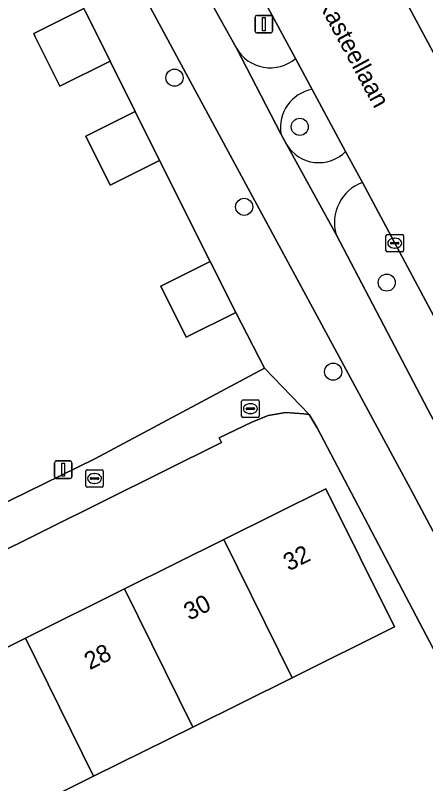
# Model space of a CAD drawing. Extents: x 157793 to 159380, y 380877 to 382313.
# Drawn here: x 158869.93 to 158893.37, y 381820.12 to 381864.04 of the extents above; entities that cross this region are included whole.
import ezdxf

# ---------------------------------------------------------------- set-up
doc = ezdxf.new("R2010")
doc.units = 0
for name, color, linetype in [('IMGEO_Berm_groen', 7, 'Continuous'), ('IMGEO_Boom', 7, 'Continuous'), ('IMGEO_Brandkraan', 7, 'Continuous'), ('IMGEO_Erf', 7, 'Continuous'), ('IMGEO_Fietspad_gesloten', 7, 'Continuous'), ('IMGEO_Fietspad_open', 7, 'Continuous'), ('IMGEO_Kolk', 7, 'Continuous'), ('IMGEO_Lichtmast', 7, 'Continuous'), ('IMGEO_Muur', 7, 'Continuous'), ('IMGEO_Openbare_ruimte_label', 7, 'Continuous'), ('IMGEO_Pand', 7, 'Continuous'), ('IMGEO_Pand_nummerreeks', 7, 'Continuous'), ('IMGEO_Rijbaan_lokaal_gesloten', 7, 'Continuous'), ('IMGEO_Rijbaan_lokaal_open', 7, 'Continuous'), ('IMGEO_Verkeerseiland_groen', 7, 'Continuous'), ('IMGEO_Voetpad_open', 7, 'Continuous')]:
    doc.layers.add(name, color=color, linetype=linetype)

msp = doc.modelspace()

# ---------------------------------------------------------------- linework, layer by layer
at = {"layer": 'IMGEO_Berm_groen'}
for points in [[(158885.942, 381861.581), (158875.007, 381881.771), (158872.701, 381886.059), (158866.076, 381898.384), (158863.547, 381903.338), (158838.996, 381949.511)], [(158879.637, 381867.457), (158882.573, 381862.173)], [(158901.072, 381833.271), (158889.759, 381854.497)], [(158888.255, 381851.514), (158893.497, 381841.51), (158895.51, 381837.742), (158905.156, 381819.733)]]:
    msp.add_lwpolyline(points, dxfattribs=at)
for centre, radius, start, end in [((158884.501, 381863.262), 2.214, 209.4517, 310.6158), ((158890.632, 381852.186), 2.47, 110.689, 195.7974)]:
    msp.add_arc(centre, radius, start, end, dxfattribs=at)
at = {"layer": 'IMGEO_Boom'}
for centre in [(158879.025, 381860.481), (158886.181, 381857.671), (158883.008, 381853.098), (158891.153, 381848.767), (158888.09, 381843.674)]:
    msp.add_circle(centre, 0.489, dxfattribs=at)
at = {"layer": 'IMGEO_Brandkraan'}
for p, q in [((158882.86, 381841.132), (158882.86, 381841.984)), ((158882.935, 381842.058), (158883.787, 381842.058)), ((158883.348, 381841.838), (158883.373, 381841.838)), ((158883.861, 381841.984), (158883.861, 381841.132)), ((158883.119, 381841.552), (158883.119, 381841.564)), ((158883.557, 381841.515), (158883.159, 381841.515)), ((158883.162, 381841.601), (158883.56, 381841.601)), ((158883.603, 381841.564), (158883.603, 381841.552)), ((158883.787, 381841.058), (158882.935, 381841.058)), ((158883.371, 381841.278), (158883.346, 381841.278))]:
    msp.add_line(p, q, dxfattribs=at)
for points in [[(158882.86, 381841.132), (158882.86, 381841.984)], [(158882.935, 381842.058), (158883.787, 381842.058)], [(158883.861, 381841.984), (158883.861, 381841.132)], [(158883.787, 381841.058), (158882.935, 381841.058)]]:
    msp.add_lwpolyline(points, dxfattribs=at)
for centre, radius, start, end in [((158882.937, 381841.982), 0.0765, 91.552, 178.448), ((158882.937, 381841.982), 0.0765, 91.552, 178.448), ((158883.785, 381841.982), 0.0765, 1.552, 88.448), ((158883.785, 381841.982), 0.0765, 1.552, 88.448), ((158883.159, 381841.561), 0.0403, 85.8775, 175.7526), ((158883.156, 381841.551), 0.0366, 178.938, 274.7102), ((158883.56, 381841.558), 0.043, 264.8664, 352.4533), ((158883.564, 381841.563), 0.0386, 1.7309, 96.639), ((158882.937, 381841.134), 0.0765, 181.552, 268.448), ((158882.937, 381841.134), 0.0765, 181.552, 268.448), ((158883.785, 381841.134), 0.0765, 271.552, 358.448), ((158883.785, 381841.134), 0.0765, 271.552, 358.448)]:
    msp.add_arc(centre, radius, start, end, dxfattribs=at)
for centre, major_axis, ratio, start_param, end_param in [((158883.347, 381841.558), (-0.387, 0.002), 0.722429, 4.712389, 7.853982), ((158883.372, 381841.558), (-0.39, 0.002), 0.717154, 1.570796, 4.712389)]:
    msp.add_ellipse(centre, major_axis=major_axis, ratio=ratio, start_param=start_param, end_param=end_param, dxfattribs=at)
at = {"layer": 'IMGEO_Erf'}
for points in [[(158854.932, 381829.35), (158864.663, 381834.195), (158864.815, 381833.958), (158874.466, 381838.689), (158884.163, 381843.879), (158882.523, 381847.057), (158879.691, 381845.642), (158878.237, 381848.554), (158881.068, 381849.969), (158878.17, 381855.741), (158875.352, 381854.333), (158873.954, 381857.131), (158876.772, 381858.539), (158875.353, 381861.425), (158872.481, 381859.99), (158871.065, 381862.826), (158870.978, 381863.001), (158873.85, 381864.435)], [(158898.914, 381818.132), (158897.503, 381820.82), (158887.18, 381840.469), (158886.729, 381841.236), (158886.42, 381841.269), (158885.395, 381841.333), (158884.383, 381841.165), (158883.45, 381840.795), (158881.571, 381839.889), (158881.71, 381839.628), (158851.42, 381824.581)], [(158864.839, 381825.626), (158870.507, 381828.442), (158876.176, 381831.258), (158881.845, 381834.074), (158887.679, 381836.972), (158891.596, 381829.085), (158885.74, 381826.176), (158880.071, 381823.36), (158874.402, 381820.544), (158868.734, 381817.728)]]:
    msp.add_lwpolyline(points, dxfattribs=at)
at = {"layer": 'IMGEO_Fietspad_gesloten'}
for points in [[(158824.124, 381960.357), (158833.074, 381943.731), (158834.976, 381939.932), (158850.939, 381910.805), (158851.899, 381909.06), (158857.433, 381899.967), (158858.529, 381898.284), (158860.851, 381894.387), (158868.388, 381881.765), (158872.746, 381873.772), (158876.865, 381865.95), (158892.504, 381836.976), (158902.407, 381818.335), (158906.164, 381811.184), (158909.734, 381803.643), (158912.565, 381804.841), (158911.412, 381807.403), (158911.194, 381807.946)], [(158905.156, 381819.733), (158895.51, 381837.742), (158893.497, 381841.51), (158888.255, 381851.514), (158885.439, 381856.651), (158885.097, 381857.274), (158882.573, 381862.173), (158879.637, 381867.457)]]:
    msp.add_lwpolyline(points, dxfattribs=at)
at = {"layer": 'IMGEO_Fietspad_open'}
for points in [[(158882.573, 381862.173), (158885.097, 381857.274)], [(158886.9, 381859.814), (158885.942, 381861.581)], [(158885.439, 381856.651), (158888.255, 381851.514)], [(158889.759, 381854.497), (158888.805, 381856.263)]]:
    msp.add_lwpolyline(points, dxfattribs=at)
for centre, radius, start, end in [((158884.501, 381863.262), 2.214, 209.4517, 310.6158), ((158887.303, 381857.618), 2.232, 100.3919, 188.8705), ((158887.274, 381857.779), 2.155, 211.5834, 315.2656), ((158890.632, 381852.186), 2.47, 110.689, 195.7974)]:
    msp.add_arc(centre, radius, start, end, dxfattribs=at)
at = {"layer": 'IMGEO_Kolk'}
for p, q in [((158891.184, 381851.522), (158892.036, 381851.522)), ((158891.109, 381850.596), (158891.109, 381851.448)), ((158891.411, 381851.065), (158891.809, 381851.065)), ((158891.597, 381851.302), (158891.622, 381851.302)), ((158892.11, 381851.448), (158892.11, 381850.596)), ((158891.368, 381851.016), (158891.368, 381851.028)), ((158891.806, 381850.979), (158891.408, 381850.979)), ((158891.62, 381850.742), (158891.595, 381850.742)), ((158891.852, 381851.028), (158891.852, 381851.016)), ((158892.036, 381850.522), (158891.184, 381850.522)), ((158873.955, 381837.14), (158873.955, 381837.992)), ((158874.03, 381838.066), (158874.882, 381838.066)), ((158874.956, 381837.992), (158874.956, 381837.14)), ((158874.214, 381837.56), (158874.214, 381837.572)), ((158874.652, 381837.523), (158874.254, 381837.523)), ((158874.257, 381837.609), (158874.655, 381837.609)), ((158874.443, 381837.846), (158874.468, 381837.846)), ((158874.698, 381837.572), (158874.698, 381837.56)), ((158874.882, 381837.066), (158874.03, 381837.066)), ((158874.466, 381837.286), (158874.441, 381837.286))]:
    msp.add_line(p, q, dxfattribs=at)
for points in [[(158891.184, 381851.522), (158892.036, 381851.522)], [(158891.109, 381850.596), (158891.109, 381851.448)], [(158892.11, 381851.448), (158892.11, 381850.596)], [(158892.036, 381850.522), (158891.184, 381850.522)], [(158873.955, 381837.14), (158873.955, 381837.992)], [(158874.03, 381838.066), (158874.882, 381838.066)], [(158874.956, 381837.992), (158874.956, 381837.14)], [(158874.882, 381837.066), (158874.03, 381837.066)]]:
    msp.add_lwpolyline(points, dxfattribs=at)
for centre, radius, start, end in [((158891.186, 381851.446), 0.0765, 91.552, 178.448), ((158891.186, 381851.446), 0.0765, 91.552, 178.448), ((158892.034, 381851.446), 0.0765, 1.552, 88.448), ((158892.034, 381851.446), 0.0765, 1.552, 88.448), ((158891.408, 381851.025), 0.0403, 85.8775, 175.7526), ((158891.813, 381851.027), 0.0386, 1.7309, 96.639), ((158891.405, 381851.015), 0.0366, 178.938, 274.7102), ((158891.809, 381851.022), 0.043, 264.8664, 352.4533), ((158891.186, 381850.598), 0.0765, 181.552, 268.448), ((158891.186, 381850.598), 0.0765, 181.552, 268.448), ((158892.034, 381850.598), 0.0765, 271.552, 358.448), ((158892.034, 381850.598), 0.0765, 271.552, 358.448), ((158874.032, 381837.99), 0.0765, 91.552, 178.448), ((158874.032, 381837.99), 0.0765, 91.552, 178.448), ((158874.88, 381837.99), 0.0765, 1.552, 88.448), ((158874.88, 381837.99), 0.0765, 1.552, 88.448), ((158874.254, 381837.569), 0.0403, 85.8775, 175.7526), ((158874.251, 381837.559), 0.0366, 178.938, 274.7102), ((158874.655, 381837.566), 0.043, 264.8664, 352.4533), ((158874.659, 381837.571), 0.0386, 1.7309, 96.639), ((158874.032, 381837.142), 0.0765, 181.552, 268.448), ((158874.032, 381837.142), 0.0765, 181.552, 268.448), ((158874.88, 381837.142), 0.0765, 271.552, 358.448), ((158874.88, 381837.142), 0.0765, 271.552, 358.448)]:
    msp.add_arc(centre, radius, start, end, dxfattribs=at)
for centre, major_axis, ratio, start_param, end_param in [((158891.596, 381851.022), (-0.387, 0.002), 0.722429, 4.712389, 7.853982), ((158891.621, 381851.022), (-0.39, 0.002), 0.717154, 1.570796, 4.712389), ((158874.442, 381837.566), (-0.387, 0.002), 0.722429, 4.712389, 7.853982), ((158874.467, 381837.566), (-0.39, 0.002), 0.717154, 1.570796, 4.712389)]:
    msp.add_ellipse(centre, major_axis=major_axis, ratio=ratio, start_param=start_param, end_param=end_param, dxfattribs=at)
at = {"layer": 'IMGEO_Lichtmast'}
for p, q in [((158883.633, 381863.141), (158883.633, 381863.941)), ((158883.633, 381863.941), (158883.633, 381863.141)), ((158883.733, 381864.041), (158884.523, 381864.041)), ((158884.523, 381864.041), (158883.733, 381864.041)), ((158884.623, 381863.941), (158884.623, 381863.141)), ((158884.623, 381863.141), (158884.623, 381863.941)), ((158884.523, 381863.041), (158883.733, 381863.041)), ((158883.733, 381863.041), (158884.523, 381863.041)), ((158872.172, 381837.672), (158872.172, 381838.472)), ((158872.172, 381838.472), (158872.172, 381837.672)), ((158872.272, 381838.572), (158873.062, 381838.572)), ((158873.062, 381838.572), (158872.272, 381838.572)), ((158873.162, 381838.472), (158873.162, 381837.672)), ((158873.162, 381837.672), (158873.162, 381838.472)), ((158873.062, 381837.572), (158872.272, 381837.572)), ((158872.272, 381837.572), (158873.062, 381837.572))]:
    msp.add_line(p, q, dxfattribs=at)
for points in [[(158884.053, 381863.916), (158884.203, 381863.916), (158884.203, 381863.166), (158884.053, 381863.166), (158884.053, 381863.916)], [(158872.592, 381838.447), (158872.742, 381838.447), (158872.742, 381837.697), (158872.592, 381837.697), (158872.592, 381838.447)]]:
    msp.add_lwpolyline(points, dxfattribs=at)
for centre, start, end in [((158883.733, 381863.941), 90, 180), ((158883.733, 381863.941), 90, 180), ((158884.523, 381863.941), 0, 90), ((158884.523, 381863.941), 360, 90), ((158883.733, 381863.141), 180, 270), ((158883.733, 381863.141), 180, 270), ((158884.523, 381863.141), 270, 0), ((158884.523, 381863.141), 270, 0), ((158872.272, 381838.472), 90, 180), ((158872.272, 381838.472), 90, 180), ((158873.062, 381838.472), 0, 90), ((158873.062, 381838.472), 360, 90), ((158872.272, 381837.672), 180, 270), ((158872.272, 381837.672), 180, 270), ((158873.062, 381837.672), 270, 0), ((158873.062, 381837.672), 270, 0)]:
    msp.add_arc(centre, 0.1, start, end, dxfattribs=at)
at = {"layer": 'IMGEO_Muur'}
for points in [[(158876.772, 381858.539), (158875.353, 381861.425)], [(158881.068, 381849.969), (158878.17, 381855.741)]]:
    msp.add_lwpolyline(points, dxfattribs=at)
at = {"layer": 'IMGEO_Pand'}
for points in [[(158873.937, 381864.26), (158873.85, 381864.435), (158870.978, 381863.001), (158871.065, 381862.826), (158872.481, 381859.99), (158875.353, 381861.425)], [(158878.17, 381855.741), (158876.772, 381858.539), (158873.954, 381857.131), (158875.352, 381854.333)], [(158882.523, 381847.057), (158881.068, 381849.969), (158878.237, 381848.554), (158879.691, 381845.642)], [(158885.74, 381826.176), (158891.596, 381829.085), (158887.679, 381836.972), (158881.845, 381834.074)], [(158880.071, 381823.36), (158885.74, 381826.176), (158881.845, 381834.074), (158876.176, 381831.258)], [(158874.402, 381820.544), (158880.071, 381823.36), (158876.176, 381831.258), (158870.507, 381828.442)], [(158864.839, 381825.626), (158868.734, 381817.728), (158874.402, 381820.544), (158870.507, 381828.442)]]:
    msp.add_lwpolyline(points, close=True, dxfattribs=at)
at = {"layer": 'IMGEO_Rijbaan_lokaal_gesloten'}
for points in [[(158838.996, 381949.511), (158863.547, 381903.338), (158866.076, 381898.384), (158872.701, 381886.059), (158875.007, 381881.771), (158885.942, 381861.581), (158886.9, 381859.814), (158888.805, 381856.263), (158889.759, 381854.497), (158901.072, 381833.271), (158911.017, 381814.818), (158912.093, 381812.82), (158912.647, 381811.818), (158915.766, 381813.434), (158914.496, 381815.723), (158909.647, 381824.715), (158909.166, 381825.624)], [(158916.254, 381818.211), (158918.65, 381814.943), (158921.766, 381817.049), (158919.537, 381819.56), (158916.026, 381823.82), (158913.083, 381827.864), (158912.599, 381828.533), (158907.581, 381836.23), (158898.949, 381852.347), (158890.48, 381868.164), (158887.364, 381873.933), (158882.815, 381882.254), (158879.01, 381889.404)]]:
    msp.add_lwpolyline(points, dxfattribs=at)
at = {"layer": 'IMGEO_Rijbaan_lokaal_open'}
msp.add_lwpolyline([(158890.48, 381868.164), (158898.949, 381852.347)], dxfattribs=at)
at = {"layer": 'IMGEO_Verkeerseiland_groen'}
for points in [[(158888.805, 381856.263), (158886.9, 381859.814)], [(158885.097, 381857.274), (158885.439, 381856.651)]]:
    msp.add_lwpolyline(points, dxfattribs=at)
for centre, radius, start, end in [((158887.303, 381857.618), 2.232, 100.3919, 188.8705), ((158887.274, 381857.779), 2.155, 211.5834, 315.2656)]:
    msp.add_arc(centre, radius, start, end, dxfattribs=at)
at = {"layer": 'IMGEO_Voetpad_open'}
for points in [[(158912.349, 381796.941), (158909.734, 381803.643), (158906.164, 381811.184), (158902.407, 381818.335), (158892.504, 381836.976), (158876.865, 381865.95)], [(158873.937, 381864.26), (158875.353, 381861.425), (158876.772, 381858.539), (158878.17, 381855.741), (158881.068, 381849.969), (158882.523, 381847.057), (158884.163, 381843.879), (158886.729, 381841.236), (158887.18, 381840.469), (158897.503, 381820.82), (158898.914, 381818.132), (158898.935, 381818.093), (158899.607, 381816.815), (158899.629, 381816.773), (158901.137, 381813.898), (158903.315, 381809.757), (158905.986, 381803.888), (158909.65, 381795.84), (158911.376, 381792.049)], [(158851.42, 381824.581), (158881.71, 381839.628), (158881.571, 381839.889), (158883.45, 381840.795), (158884.383, 381841.165), (158885.395, 381841.333), (158886.42, 381841.269), (158886.729, 381841.236), (158884.163, 381843.879), (158874.466, 381838.689), (158864.815, 381833.958)]]:
    msp.add_lwpolyline(points, dxfattribs=at)

# ---------------------------------------------------------------- texts
at = {"layer": 'IMGEO_Openbare_ruimte_label'}
msp.add_text('Kasteellaan', height=1, rotation=298.359, dxfattribs=at).set_placement((158887.162, 381864.815))
at = {"layer": 'IMGEO_Pand_nummerreeks'}
for s, p in [('32', (158885.551, 381832.253)), ('30', (158879.869, 381829.431)), ('28', (158874.182, 381826.606))]:
    msp.add_text(s, height=1, rotation=26.4158, dxfattribs=at).set_placement(p)

doc.saveas('drawing.dxf')
